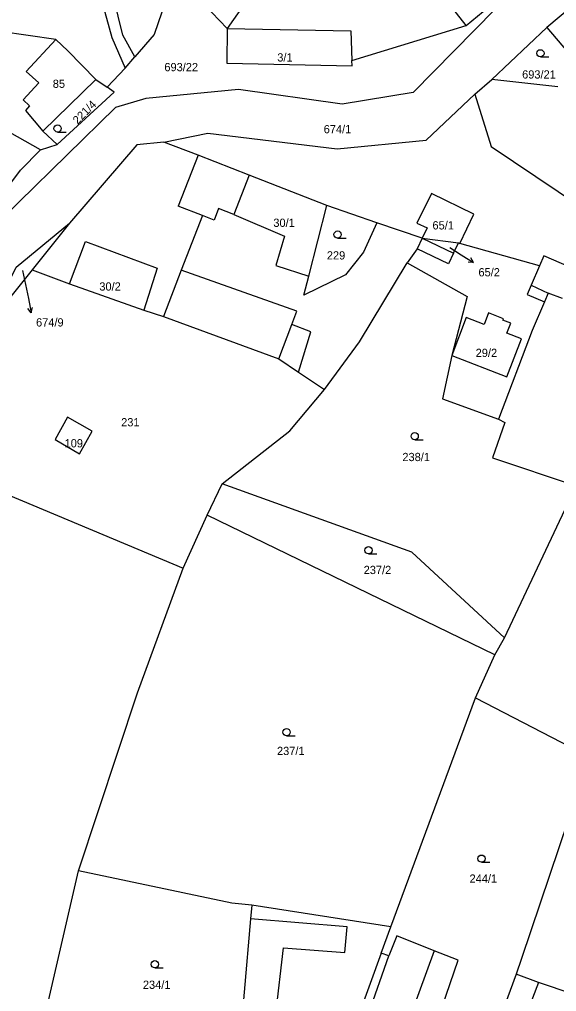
# Model space of a CAD drawing. Extents: x -7483133 to -743907, y -11317770 to -1129777.
# Drawn here: x -746606.9 to -746496, y -1132279.3 to -1132078.7 of the extents above; entities that cross this region are included whole.
import ezdxf

# ---------------------------------------------------------------- set-up
doc = ezdxf.new("R2010")
doc.units = 0
for name, color, linetype in [('Hranice parcel', 7, 'Continuous'), ('Parcelní čísla', 7, 'Continuous'), ('Pop  PČ popisy', 7, 'Continuous'), ('Vnitřní kresba', 7, 'Continuous'), ('Značky kultur', 7, 'Continuous')]:
    doc.layers.add(name, color=color, linetype=linetype)

msp = doc.modelspace()

# ---------------------------------------------------------------- linework, layer by layer
at = {"layer": 'Hranice parcel'}
for p, q in [((-746514.69, -1132079.97), (-746500.33, -1132067.94)), ((-746568.79, -1132075.6), (-746564.02, -1132080.55)), ((-746509.43, -1132091.08), (-746498.03, -1132080.35)), ((-746498.03, -1132080.35), (-746491.11, -1132088.59)), ((-746596.87, -1132085.19), (-746599.39, -1132082.82)), ((-746591.11, -1132091.08), (-746596.87, -1132085.19)), ((-746585.09, -1132088.73), (-746583.05, -1132086.4)), ((-746588.76, -1132092.67), (-746585.09, -1132088.73)), ((-746591.11, -1132091.08), (-746588.76, -1132092.67)), ((-746512.89, -1132094.09), (-746509.43, -1132091.08)), ((-746495.78, -1132092.58), (-746509.43, -1132091.08)), ((-746602.53, -1132105.58), (-746599.1, -1132104.47)), ((-746559.47, -1132110.81), (-746562.67, -1132118.96)), ((-746543.47, -1132117.1), (-746559.47, -1132110.81)), ((-746533.15, -1132120.64), (-746543.47, -1132117.1)), ((-746596.59, -1132120.74), (-746604.23, -1132130.37)), ((-746523.8, -1132123.84), (-746533.15, -1132120.64)), ((-746523.8, -1132123.84), (-746524.84, -1132126.03)), ((-746523.8, -1132123.84), (-746516.28, -1132124.76)), ((-746524.84, -1132126.03), (-746526.85, -1132128.93)), ((-746516.28, -1132124.76), (-746515.99, -1132124.9)), ((-746499.55, -1132129.55), (-746515.99, -1132124.9)), ((-746604.23, -1132130.37), (-746613.53, -1132141.89)), ((-746577.16, -1132139.99), (-746553.33, -1132148.74)), ((-746627.53, -1132169.14), (-746573.08, -1132191.94)), ((-746568.17, -1132180.98), (-746565.04, -1132174.52)), ((-746506.79, -1132206.34), (-746492.01, -1132174.94)), ((-746573.08, -1132191.94), (-746568.17, -1132180.98)), ((-746508.81, -1132209.8), (-746568.17, -1132180.98)), ((-746508.81, -1132209.8), (-746506.79, -1132206.34)), ((-746512.76, -1132218.71), (-746508.81, -1132209.8)), ((-746530.27, -1132265.98), (-746512.76, -1132218.71)), ((-746603.33, -1132291.63), (-746594.73, -1132254.38)), ((-746530.27, -1132265.98), (-746558.92, -1132261.48)), ((-746532.26, -1132271.42), (-746530.27, -1132265.98)), ((-746532.26, -1132271.42), (-746541.97, -1132298.02))]:
    msp.add_line(p, q, dxfattribs=at)
for points in [[(-746583.05, -1132086.4), (-746585.55, -1132081.91), (-746588.49, -1132069.81), (-746587.02, -1132022.55), (-746593.75, -1131995.59)], [(-746596.68, -1131997.54), (-746590.52, -1132021.94), (-746591.81, -1132067.9), (-746587.84, -1132082.41), (-746585.09, -1132088.73)], [(-746514.69, -1132079.97), (-746518.97, -1132074.45), (-746529.02, -1132070.74), (-746525.69, -1132060.77), (-746531.05, -1132058.91), (-746532.75, -1132063.63), (-746550.3, -1132057.95), (-746551.82, -1132062.16), (-746554.68, -1132061.31), (-746558.47, -1132072.6), (-746564.02, -1132080.55)], [(-746478.14, -1132063.56), (-746481.55, -1132066.44), (-746498.03, -1132080.35)], [(-746500.33, -1132067.94), (-746525.66, -1132093.79), (-746540.32, -1132096.18), (-746561.68, -1132093.18), (-746580.81, -1132095.03), (-746587.06, -1132096.88), (-746617.06, -1132126.14)], [(-746568.79, -1132075.6), (-746576.74, -1132074.99), (-746579.07, -1132081.82), (-746583.05, -1132086.4)], [(-746599.39, -1132082.82), (-746610.83, -1132081.15), (-746615.53, -1132079.14), (-746635.72, -1132083.37)], [(-746564.02, -1132080.55), (-746564.09, -1132087.72), (-746538.22, -1132088.29), (-746538.28, -1132087.14), (-746514.69, -1132079.97)], [(-746599.1, -1132104.47), (-746602.03, -1132101.77), (-746591.11, -1132091.08)], [(-746599.1, -1132104.47), (-746587.37, -1132093.67), (-746588.76, -1132092.67)], [(-746577.11, -1132104.01), (-746568.02, -1132102.18), (-746541.34, -1132105.39), (-746522.96, -1132103.62), (-746512.89, -1132094.09)], [(-746512.89, -1132094.09), (-746509.52, -1132104.89), (-746463.45, -1132135.88), (-746458.58, -1132138.82), (-746441.38, -1132147.52)], [(-746602.53, -1132105.58), (-746612.12, -1132100.24), (-746614.46, -1132098.94)], [(-746577.11, -1132104.01), (-746582.65, -1132104.57), (-746596.59, -1132120.74)], [(-746559.47, -1132110.81), (-746569.99, -1132106.68), (-746577.11, -1132104.01)], [(-746610.34, -1132114.69), (-746606.66, -1132109.79), (-746602.53, -1132105.58)], [(-746515.99, -1132124.9), (-746513.12, -1132118.91), (-746521.86, -1132114.62), (-746524.85, -1132120.71), (-746522.77, -1132121.69), (-746523.8, -1132123.84)], [(-746562.67, -1132118.96), (-746565.79, -1132117.73), (-746566.72, -1132120.11), (-746569.14, -1132119.16), (-746573.49, -1132130.45), (-746577.16, -1132139.99)], [(-746533.15, -1132120.64), (-746535.92, -1132126.71), (-746539.58, -1132131.37), (-746548.21, -1132135.57), (-746547.18, -1132131.68), (-746543.47, -1132117.1)], [(-746613.53, -1132141.89), (-746607.56, -1132129.82), (-746596.59, -1132120.74)], [(-746523.8, -1132123.84), (-746517.31, -1132126.95), (-746516.28, -1132124.76)], [(-746484.6, -1132133.59), (-746498.66, -1132127.5), (-746499.55, -1132129.55)], [(-746604.23, -1132130.37), (-746596.59, -1132133.25), (-746581.21, -1132138.68), (-746577.16, -1132139.99)], [(-746543.9, -1132155.07), (-746536.7, -1132145.21), (-746526.85, -1132128.93)], [(-746526.85, -1132128.93), (-746514.46, -1132135.87), (-746517.68, -1132148.02), (-746519.55, -1132156.97), (-746508.03, -1132161.18)], [(-746499.55, -1132129.55), (-746501.28, -1132133.56), (-746497.76, -1132135.18), (-746498.53, -1132136.98), (-746501.07, -1132142.89), (-746508.03, -1132161.18)], [(-746553.33, -1132148.74), (-746549.28, -1132151.46), (-746543.9, -1132155.07)], [(-746565.04, -1132174.52), (-746551.09, -1132163.59), (-746543.9, -1132155.07)], [(-746594.5, -1132168.32), (-746591.89, -1132163.64), (-746596.96, -1132160.78), (-746599.53, -1132165.41), (-746594.5, -1132168.32)], [(-746508.03, -1132161.18), (-746506.73, -1132161.88), (-746509.28, -1132169.18), (-746492.01, -1132174.94)], [(-746506.79, -1132206.34), (-746525.9, -1132188.66), (-746565.04, -1132174.52)], [(-746594.73, -1132254.38), (-746582.55, -1132217.69), (-746573.08, -1132191.94)], [(-746512.76, -1132218.71), (-746489.23, -1132230.86), (-746491.71, -1132238.23)], [(-746491.71, -1132238.23), (-746503.25, -1132272.52), (-746504.41, -1132275.72)], [(-746558.92, -1132261.48), (-746563.06, -1132261.04), (-746594.73, -1132254.38)], [(-746558.92, -1132261.48), (-746559.21, -1132264.29), (-746561.85, -1132294.55)], [(-746526.21, -1132301.5), (-746516.36, -1132272.86), (-746521.29, -1132270.9), (-746529.01, -1132267.83), (-746530.64, -1132271.97), (-746532.26, -1132271.42)], [(-746504.41, -1132275.72), (-746509.03, -1132288.43), (-746514.75, -1132304.17)], [(-746485.44, -1132282.28), (-746499.8, -1132277.41), (-746504.41, -1132275.72)]]:
    msp.add_lwpolyline(points, dxfattribs=at)
at = {"layer": 'Pop  PČ popisy'}
for p, q in [((-746518.05, -1132125.79), (-746515.7, -1132127.28)), ((-746515.7, -1132127.28), (-746513.16, -1132128.87)), ((-746513.16, -1132128.87), (-746513.74, -1132127.92)), ((-746513.16, -1132128.87), (-746514.27, -1132128.76)), ((-746606.23, -1132130.48), (-746605.05, -1132136.29)), ((-746605.05, -1132136.29), (-746604.48, -1132139.24)), ((-746604.48, -1132139.24), (-746605.16, -1132138.35)), ((-746604.48, -1132139.24), (-746604.18, -1132138.16))]:
    msp.add_line(p, q, dxfattribs=at)
at = {"layer": 'Vnitřní kresba'}
for p, q in [((-746564.02, -1132080.55), (-746538.53, -1132081.03)), ((-746538.53, -1132081.03), (-746538.28, -1132087.14)), ((-746599.39, -1132082.82), (-746605.49, -1132089.45)), ((-746605.49, -1132089.45), (-746602.86, -1132091.75)), ((-746602.86, -1132091.75), (-746606.14, -1132095.3)), ((-746606.14, -1132095.3), (-746604.8, -1132096.54)), ((-746604.8, -1132096.54), (-746605.63, -1132097.45)), ((-746605.63, -1132097.45), (-746602.03, -1132101.77)), ((-746569.99, -1132106.68), (-746574.12, -1132117.2)), ((-746569.14, -1132119.16), (-746574.12, -1132117.2)), ((-746562.67, -1132118.96), (-746552.2, -1132123.39)), ((-746552.2, -1132123.39), (-746553.97, -1132129.48)), ((-746596.59, -1132133.25), (-746593.27, -1132124.5)), ((-746593.27, -1132124.5), (-746578.44, -1132130.04)), ((-746518.33, -1132129.1), (-746524.84, -1132126.03)), ((-746517.31, -1132126.95), (-746518.33, -1132129.1)), ((-746578.44, -1132130.04), (-746581.21, -1132138.68)), ((-746553.97, -1132129.48), (-746547.18, -1132131.68)), ((-746549.62, -1132138.87), (-746573.49, -1132130.45)), ((-746501.28, -1132133.56), (-746502.12, -1132135.48)), ((-746502.12, -1132135.48), (-746498.53, -1132136.98)), ((-746494.82, -1132136.26), (-746497.76, -1132135.18)), ((-746550.66, -1132141.62), (-746549.62, -1132138.87)), ((-746514.71, -1132140.21), (-746517.68, -1132148.02)), ((-746510.97, -1132141.65), (-746514.71, -1132140.21)), ((-746510.06, -1132139.27), (-746510.97, -1132141.65)), ((-746506.97, -1132140.46), (-746510.06, -1132139.27)), ((-746553.33, -1132148.74), (-746550.66, -1132141.62)), ((-746546.74, -1132143.19), (-746550.66, -1132141.62)), ((-746507.1, -1132140.78), (-746506.97, -1132140.46)), ((-746505.51, -1132141.4), (-746507.1, -1132140.78)), ((-746506.31, -1132143.45), (-746505.51, -1132141.4)), ((-746549.28, -1132151.46), (-746546.74, -1132143.19)), ((-746503.27, -1132144.62), (-746506.31, -1132143.45)), ((-746506.28, -1132152.42), (-746503.27, -1132144.62)), ((-746517.68, -1132148.02), (-746506.28, -1132152.42)), ((-746539.29, -1132265.97), (-746559.21, -1132264.29)), ((-746539.74, -1132271.23), (-746539.29, -1132265.97)), ((-746554.68, -1132290.1), (-746552.39, -1132270.27)), ((-746552.39, -1132270.27), (-746539.74, -1132271.23)), ((-746537.96, -1132292.69), (-746530.64, -1132271.97)), ((-746521.29, -1132270.9), (-746530.34, -1132295.65)), ((-746499.8, -1132277.41), (-746504.5, -1132289.85))]:
    msp.add_line(p, q, dxfattribs=at)
at = {"layer": 'Značky kultur'}
for p, q in [((-746499.38, -1132086.43), (-746497.63, -1132086.43)), ((-746599.01, -1132101.93), (-746597.26, -1132101.93)), ((-746541.23, -1132123.84), (-746539.48, -1132123.84)), ((-746525.32, -1132165.44), (-746523.57, -1132165.44)), ((-746534.86, -1132188.99), (-746533.11, -1132188.99)), ((-746551.76, -1132226.54), (-746550.01, -1132226.54)), ((-746511.53, -1132252.63), (-746509.78, -1132252.63)), ((-746578.96, -1132274.43), (-746577.21, -1132274.43))]:
    msp.add_line(p, q, dxfattribs=at)
for centre in [(-746499.38, -1132085.68), (-746599.01, -1132101.18), (-746541.23, -1132123.09), (-746525.32, -1132164.69), (-746534.86, -1132188.24), (-746551.76, -1132225.79), (-746511.53, -1132251.88), (-746578.96, -1132273.68)]:
    msp.add_circle(centre, 0.75, dxfattribs=at)

# ---------------------------------------------------------------- texts
at = {"layer": 'Parcelní čísla'}
for s, p in [('3/1', (-746553.68, -1132087.37)), ('693/22', (-746576.98, -1132089.38)), ('693/21', (-746503.15, -1132090.89)), ('85', (-746600.01, -1132092.81)), ('674/1', (-746544.1, -1132102.18)), ('30/1', (-746554.49, -1132121.5)), ('65/1', (-746521.65, -1132122.03)), ('229', (-746543.45, -1132128.23)), ('65/2', (-746512.16, -1132131.71)), ('30/2', (-746590.4, -1132134.65)), ('674/9', (-746603.46, -1132142.06)), ('29/2', (-746512.74, -1132148.35)), ('231', (-746585.9, -1132162.67)), ('109', (-746597.57, -1132167.01)), ('238/1', (-746527.86, -1132169.84)), ('237/2', (-746535.85, -1132193.15)), ('237/1', (-746553.74, -1132230.5)), ('244/1', (-746514, -1132256.85)), ('234/1', (-746581.41, -1132278.76))]:
    msp.add_text(s, height=1.7, dxfattribs=at).set_placement(p)
msp.add_text('221/4', height=1.7, rotation=45, dxfattribs=at).set_placement((-746594.87, -1132100.44))

doc.saveas('drawing.dxf')
